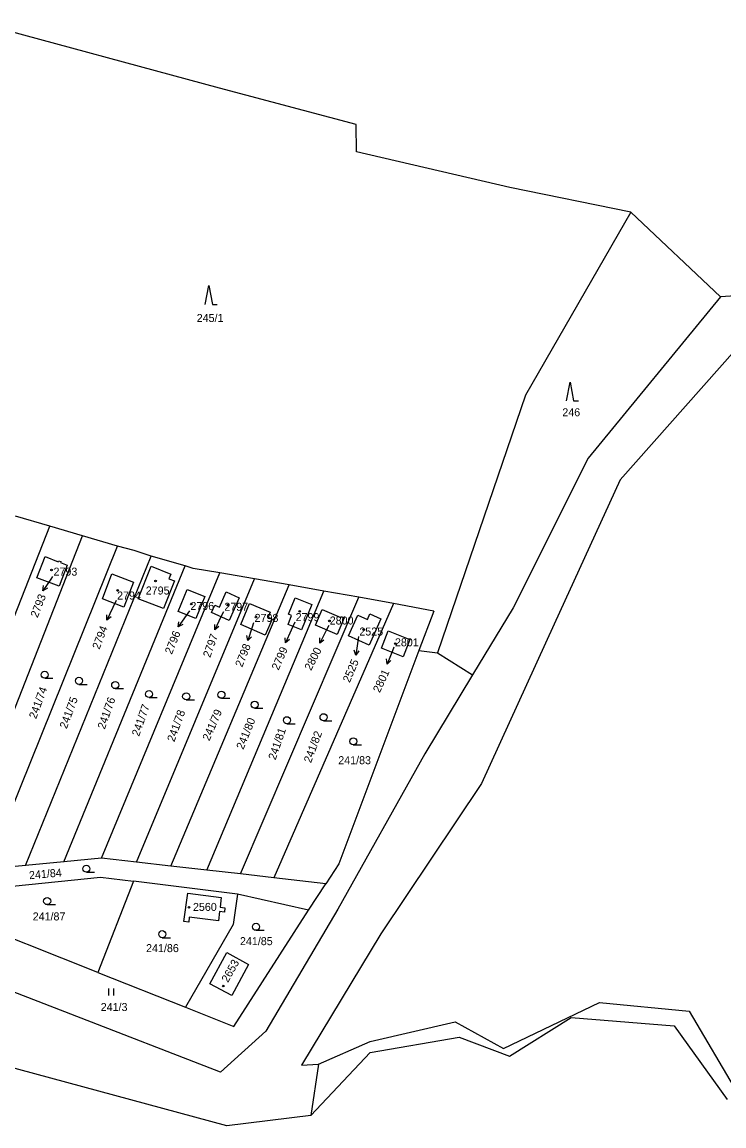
# Model space of a CAD drawing. Extents: x -735249 to -729401, y -1124843 to -1121828.
# Drawn here: x -732590.1 to -732441, y -1123231.2 to -1122996.7 of the extents above; entities that cross this region are included whole.
import ezdxf

# ---------------------------------------------------------------- set-up
doc = ezdxf.new("R2010")
doc.units = 0
for name, color, linetype in [('Vrstva 1', 7, 'Continuous'), ('Vrstva 13', 7, 'Continuous'), ('Vrstva 16', 7, 'Continuous'), ('Vrstva 18', 7, 'Continuous'), ('Vrstva 19', 7, 'Continuous'), ('Vrstva 25', 7, 'Continuous'), ('Vrstva 4', 7, 'Continuous')]:
    doc.layers.add(name, color=color, linetype=linetype)

msp = doc.modelspace()

# ---------------------------------------------------------------- linework, layer by layer
at = {"layer": 'Vrstva 1'}
for points in [[(-732460.77, -1123037.1), (-732483.11, -1123075.98)], [(-732441.65, -1123055.08), (-732469.81, -1123089.36)], [(-732438.54, -1123066.4), (-732463.02, -1123093.94)], [(-732483.11, -1123075.98), (-732501.8, -1123130.68)], [(-732469.81, -1123089.36), (-732485.74, -1123121.1)], [(-732463.02, -1123093.94), (-732477.03, -1123124.59)], [(-732584.2, -1123103.81), (-732591.5, -1123101.68)], [(-732611.48, -1123172.98), (-732584.2, -1123103.81)], [(-732577.23, -1123105.85), (-732584.2, -1123103.81)], [(-732604.41, -1123174.82), (-732577.23, -1123105.85)], [(-732569.85, -1123108.01), (-732577.23, -1123105.85)], [(-732597.51, -1123176.63), (-732569.85, -1123108.01)], [(-732566.28, -1123108.93), (-732569.85, -1123108.01)], [(-732562.64, -1123110.12), (-732566.28, -1123108.93)], [(-732589.35, -1123175.83), (-732562.64, -1123110.12)], [(-732586.94, -1123114.75), (-732585.2, -1123110.23)], [(-732585.2, -1123110.23), (-732582.41, -1123111.33)], [(-732582.41, -1123111.33), (-732582.33, -1123111.11)], [(-732582.33, -1123111.11), (-732581.89, -1123111.29)], [(-732581.89, -1123111.29), (-732581.97, -1123111.5)], [(-732581.97, -1123111.5), (-732580.49, -1123112.08)], [(-732555.44, -1123112.23), (-732562.64, -1123110.12)], [(-732580.49, -1123112.08), (-732582.2, -1123116.55)], [(-732581.21, -1123175.04), (-732555.44, -1123112.23)], [(-732573.21, -1123174.27), (-732548.08, -1123113.68)], [(-732573.02, -1123119.24), (-732571.02, -1123113.88)], [(-732571.02, -1123113.88), (-732566.42, -1123115.64)], [(-732565.41, -1123119.18), (-732562.69, -1123112.3)], [(-732562.69, -1123112.3), (-732558.47, -1123113.96)], [(-732558.47, -1123113.96), (-732558.88, -1123114.93)], [(-732553.74, -1123112.8), (-732555.44, -1123112.23)], [(-732548.08, -1123113.68), (-732553.74, -1123112.8)], [(-732540.73, -1123114.98), (-732548.08, -1123113.68)], [(-732582.2, -1123116.55), (-732586.94, -1123114.75)], [(-732566.42, -1123115.64), (-732568.48, -1123120.99)], [(-732565.79, -1123175.12), (-732540.73, -1123114.98)], [(-732557.68, -1123115.4), (-732560.02, -1123121.26)], [(-732558.88, -1123114.93), (-732557.68, -1123115.4)], [(-732558.47, -1123175.95), (-732533.36, -1123116.27)], [(-732533.36, -1123116.27), (-732540.73, -1123114.98)], [(-732526.01, -1123117.56), (-732533.36, -1123116.27)], [(-732556.95, -1123121.91), (-732555, -1123117.24)], [(-732555, -1123117.24), (-732551.29, -1123118.68)], [(-732551.29, -1123118.68), (-732553.15, -1123123.42)], [(-732550.86, -1123176.83), (-732526.01, -1123117.56)], [(-732548.16, -1123120.98), (-732546.72, -1123117.73)], [(-732546.72, -1123117.73), (-732543.97, -1123118.99)], [(-732543.72, -1123177.64), (-732518.53, -1123118.88)], [(-732518.53, -1123118.88), (-732526.01, -1123117.56)], [(-732511.16, -1123120.18), (-732518.53, -1123118.88)], [(-732568.48, -1123120.99), (-732573.02, -1123119.24)], [(-732560.02, -1123121.26), (-732565.41, -1123119.18)], [(-732549.83, -1123122.12), (-732549.13, -1123120.55)], [(-732549.13, -1123120.55), (-732548.16, -1123120.98)], [(-732543.97, -1123118.99), (-732546.11, -1123123.78)], [(-732543.63, -1123124.68), (-732541.78, -1123120.17)], [(-732541.78, -1123120.17), (-732537.38, -1123122.01)], [(-732511.16, -1123120.18), (-732536.63, -1123178.46)], [(-732533.49, -1123122.48), (-732532.06, -1123119)], [(-732532.06, -1123119), (-732528.56, -1123120.38)], [(-732528.56, -1123120.38), (-732530.7, -1123125.77)], [(-732502.6, -1123121.8), (-732511.16, -1123120.18)], [(-732485.74, -1123121.1), (-732494.38, -1123135.37)], [(-732553.15, -1123123.42), (-732556.95, -1123121.91)], [(-732546.11, -1123123.78), (-732549.83, -1123122.12)], [(-732536.98, -1123123.55), (-732538.43, -1123126.92)], [(-732537.38, -1123122.01), (-732537.83, -1123123.07)], [(-732537.83, -1123123.07), (-732536.98, -1123123.55)], [(-732533.58, -1123124.65), (-732532.83, -1123122.74)], [(-732532.83, -1123122.74), (-732533.49, -1123122.48)], [(-732527.76, -1123124.78), (-732526.34, -1123121.47)], [(-732526.34, -1123121.47), (-732522.4, -1123123.16)], [(-732521.66, -1123123.24), (-732523.17, -1123126.75)], [(-732522.4, -1123123.16), (-732522.31, -1123122.96)], [(-732522.31, -1123122.96), (-732521.66, -1123123.24)], [(-732520.73, -1123127.1), (-732518.77, -1123122.69)], [(-732518.77, -1123122.69), (-732516.71, -1123123.58)], [(-732516.71, -1123123.58), (-732516.21, -1123122.42)], [(-732516.21, -1123122.42), (-732513.89, -1123123.44)], [(-732513.89, -1123123.44), (-732514.39, -1123124.59)], [(-732502.6, -1123121.8), (-732505.77, -1123130.21)], [(-732538.43, -1123126.92), (-732543.63, -1123124.68)], [(-732530.7, -1123125.77), (-732533.58, -1123124.65)], [(-732523.17, -1123126.75), (-732527.76, -1123124.78)], [(-732514.39, -1123124.59), (-732516.32, -1123129.02)], [(-732513.75, -1123129.67), (-732512.29, -1123125.99)], [(-732512.29, -1123125.99), (-732507.7, -1123127.84)], [(-732477.03, -1123124.59), (-732492.47, -1123158.43)], [(-732516.32, -1123129.02), (-732520.73, -1123127.1)], [(-732507.7, -1123127.84), (-732509.11, -1123131.51)], [(-732505.77, -1123130.21), (-732522.81, -1123175.49)], [(-732509.11, -1123131.51), (-732513.75, -1123129.67)], [(-732505.77, -1123130.21), (-732501.8, -1123130.68)], [(-732501.8, -1123130.68), (-732494.38, -1123135.37)], [(-732494.38, -1123135.37), (-732504.5, -1123152.1)], [(-732504.5, -1123152.1), (-732523.01, -1123185.12)], [(-732492.47, -1123158.43), (-732513.85, -1123190.37)], [(-732581.21, -1123175.04), (-732589.35, -1123175.83)], [(-732573.21, -1123174.27), (-732581.21, -1123175.04)], [(-732565.79, -1123175.12), (-732573.21, -1123174.27)], [(-732558.47, -1123175.95), (-732565.79, -1123175.12)], [(-732589.35, -1123175.83), (-732597.51, -1123176.63)], [(-732550.86, -1123176.83), (-732558.47, -1123175.95)], [(-732543.72, -1123177.64), (-732550.86, -1123176.83)], [(-732522.81, -1123175.49), (-732525.58, -1123179.72)], [(-732597.74, -1123180.77), (-732573.46, -1123178.35)], [(-732566.42, -1123179.17), (-732574.03, -1123198.55)], [(-732573.46, -1123178.35), (-732566.42, -1123179.17)], [(-732544.35, -1123181.94), (-732566.42, -1123179.17)], [(-732536.63, -1123178.46), (-732543.72, -1123177.64)], [(-732525.58, -1123179.72), (-732536.63, -1123178.46)], [(-732529.21, -1123185.3), (-732525.58, -1123179.72)], [(-732555.7, -1123187.73), (-732554.9, -1123181.72)], [(-732554.9, -1123181.72), (-732547.79, -1123182.67)], [(-732544.35, -1123181.94), (-732545.26, -1123188.4)], [(-732529.21, -1123185.3), (-732544.35, -1123181.94)], [(-732547.79, -1123182.67), (-732548.03, -1123184.69)], [(-732574.03, -1123198.55), (-732604.32, -1123186.52)], [(-732554.57, -1123186.85), (-732554.7, -1123187.85)], [(-732548.38, -1123187.61), (-732554.57, -1123186.85)], [(-732548.14, -1123185.63), (-732548.38, -1123187.61)], [(-732547.1, -1123185.76), (-732548.14, -1123185.63)], [(-732548.03, -1123184.69), (-732546.99, -1123184.82)], [(-732546.99, -1123184.82), (-732547.1, -1123185.76)], [(-732545.09, -1123210.03), (-732529.21, -1123185.3)], [(-732523.01, -1123185.12), (-732538.29, -1123211)], [(-732554.7, -1123187.85), (-732555.7, -1123187.73)], [(-732545.26, -1123188.4), (-732555.38, -1123205.95)], [(-732513.85, -1123190.37), (-732530.75, -1123218.24)], [(-732547.95, -1123219.75), (-732611.6, -1123195.08)], [(-732550.2, -1123200.94), (-732546.59, -1123194.35)], [(-732546.59, -1123194.35), (-732541.97, -1123196.9)], [(-732574.03, -1123198.55), (-732555.38, -1123205.95)], [(-732541.97, -1123196.9), (-732545.56, -1123203.43)], [(-732545.56, -1123203.43), (-732550.2, -1123200.94)], [(-732555.38, -1123205.95), (-732545.09, -1123210.03)], [(-732538.29, -1123211), (-732547.95, -1123219.75)], [(-732546.58, -1123231.15), (-732594.22, -1123218.22)], [(-732530.75, -1123218.24), (-732527.12, -1123218.03)], [(-732527.12, -1123218.03), (-732528.73, -1123228.94)], [(-732528.73, -1123228.94), (-732546.58, -1123231.15)]]:
    msp.add_lwpolyline(points, dxfattribs=at)
at = {"layer": 'Vrstva 13'}
for points in [[(-732548.13, -1123010.79), (-732600, -1122996.72)], [(-732519.11, -1123018.44), (-732548.13, -1123010.79)], [(-732519.03, -1123024.26), (-732519.11, -1123018.44)], [(-732486.47, -1123031.84), (-732519.03, -1123024.26)], [(-732460.77, -1123037.1), (-732486.47, -1123031.84)], [(-732441.65, -1123055.08), (-732460.77, -1123037.1)], [(-732420.67, -1123053.66), (-732441.65, -1123055.08)]]:
    msp.add_lwpolyline(points, dxfattribs=at)
at = {"layer": 'Vrstva 16'}
for points in [[(-732583.62, -1123114.48), (-732583.99, -1123115.01)], [(-732570.11, -1123119.56), (-732570.8, -1123121.02)], [(-732554.54, -1123121.78), (-732555.22, -1123122.73)], [(-732547.32, -1123121.94), (-732547.85, -1123123.05)], [(-732540.89, -1123124.31), (-732541.2, -1123125.23)], [(-732532.17, -1123124.14), (-732532.92, -1123125.84)], [(-732524.93, -1123124.86), (-732525.49, -1123125.96)], [(-732518.63, -1123127.2), (-732518.77, -1123128.18)], [(-732511.07, -1123129.49), (-732511.4, -1123130.28)]]:
    msp.add_lwpolyline(points, dxfattribs=at)
at = {"layer": 'Vrstva 25'}
for points in [[(-732551.17, -1123056.69), (-732550.42, -1123052.69), (-732549.67, -1123056.69), (-732548.67, -1123056.69)], [(-732474.39, -1123077.19), (-732473.64, -1123073.19), (-732472.89, -1123077.19), (-732471.89, -1123077.19)], [(-732583.99, -1123115.01), (-732585.684, -1123117.485)], [(-732584.707, -1123116.942), (-732585.684, -1123117.485), (-732585.532, -1123116.377)], [(-732570.8, -1123121.02), (-732572.082, -1123123.732)], [(-732571.202, -1123123.041), (-732572.082, -1123123.732), (-732572.106, -1123122.614)], [(-732555.22, -1123122.73), (-732556.957, -1123125.175)], [(-732547.85, -1123123.05), (-732549.136, -1123125.76)], [(-732555.97, -1123124.649), (-732556.957, -1123125.175), (-732556.786, -1123124.07)], [(-732548.256, -1123125.071), (-732549.136, -1123125.76), (-732549.159, -1123124.642)], [(-732541.2, -1123125.24), (-732542.151, -1123128.084)], [(-732532.92, -1123125.84), (-732534.125, -1123128.586)], [(-732525.49, -1123125.96), (-732526.861, -1123128.628)], [(-732541.36, -1123127.295), (-732542.151, -1123128.084), (-732542.308, -1123126.977)], [(-732533.266, -1123127.872), (-732534.125, -1123128.586), (-732534.181, -1123127.47)], [(-732525.959, -1123127.967), (-732526.861, -1123128.628), (-732526.848, -1123127.51)], [(-732518.77, -1123128.18), (-732519.208, -1123131.147)], [(-732518.568, -1123130.231), (-732519.208, -1123131.147), (-732519.556, -1123130.085)], [(-732511.4, -1123130.28), (-732512.552, -1123133.049)], [(-732511.706, -1123132.318), (-732512.552, -1123133.049), (-732512.63, -1123131.934)], [(-732585.3, -1123136.08), (-732583.55, -1123136.08)], [(-732578.01, -1123137.38), (-732576.26, -1123137.38)], [(-732570.31, -1123138.28), (-732568.56, -1123138.28)], [(-732563.12, -1123140.18), (-732561.37, -1123140.18)], [(-732555.23, -1123140.68), (-732553.48, -1123140.68)], [(-732547.73, -1123140.34), (-732545.98, -1123140.34)], [(-732540.68, -1123142.44), (-732538.93, -1123142.44)], [(-732533.82, -1123145.74), (-732532.07, -1123145.74)], [(-732526.04, -1123145.1), (-732524.29, -1123145.1)], [(-732519.72, -1123150.23), (-732517.97, -1123150.23)], [(-732576.43, -1123177.28), (-732574.68, -1123177.28)], [(-732584.77, -1123184.15), (-732583.02, -1123184.15)], [(-732560.31, -1123191.18), (-732558.56, -1123191.18)], [(-732540.39, -1123189.61), (-732538.64, -1123189.61)], [(-732571.657, -1123203.455), (-732571.657, -1123201.955)], [(-732570.623, -1123203.455), (-732570.623, -1123201.955)]]:
    msp.add_lwpolyline(points, dxfattribs=at)
for centre, radius in [((-732583.84, -1123113.08), 0.175), ((-732561.74, -1123115.41), 0.175), ((-732569.77, -1123117.43), 0.175), ((-732554.15, -1123120.31), 0.175), ((-732546.42, -1123120.55), 0.175), ((-732540.4, -1123123.09), 0.175), ((-732531.1, -1123121.88), 0.175), ((-732524.79, -1123123.89), 0.175), ((-732517.48, -1123125.74), 0.175), ((-732510.79, -1123128.73), 0.175), ((-732585.3, -1123135.33), 0.75), ((-732578.01, -1123136.63), 0.75), ((-732570.31, -1123137.53), 0.75), ((-732563.12, -1123139.43), 0.75), ((-732555.23, -1123139.93), 0.75), ((-732547.73, -1123139.59), 0.75), ((-732540.68, -1123141.69), 0.75), ((-732533.82, -1123144.99), 0.75), ((-732526.04, -1123144.35), 0.75), ((-732519.72, -1123149.48), 0.75), ((-732576.43, -1123176.53), 0.75), ((-732584.77, -1123183.4), 0.75), ((-732554.64, -1123184.71), 0.175), ((-732540.39, -1123188.86), 0.75), ((-732560.31, -1123190.43), 0.75), ((-732547.34, -1123201.44), 0.175)]:
    msp.add_circle(centre, radius, dxfattribs=at)
at = {"layer": 'Vrstva 4'}
for points in [[(-732487.83, -1123214.71), (-732467.42, -1123204.97)], [(-732467.42, -1123204.97), (-732448.34, -1123206.78)], [(-732448.34, -1123206.78), (-732438.06, -1123224.19)], [(-732516.16, -1123213.23), (-732498.06, -1123209.07)], [(-732498.06, -1123209.07), (-732487.83, -1123214.71)], [(-732486.51, -1123216.34), (-732473.41, -1123208.15)], [(-732473.41, -1123208.15), (-732451.52, -1123209.88)], [(-732451.52, -1123209.88), (-732440.26, -1123225.51)], [(-732516.1, -1123215.53), (-732497.24, -1123212.32)], [(-732497.24, -1123212.32), (-732486.51, -1123216.34)], [(-732527.12, -1123218.03), (-732516.16, -1123213.23)], [(-732528.73, -1123228.94), (-732516.1, -1123215.53)]]:
    msp.add_lwpolyline(points, dxfattribs=at)

# ---------------------------------------------------------------- texts
at = {"layer": 'Vrstva 16'}
for s, rotation, p in [('2793', 68.80055, (-732586.801, -1123123.335)), ('2794', 69.40055, (-732573.665, -1123130.077)), ('2796', 68.00054, (-732558.276, -1123131.121)), ('2797', 70.50056, (-732550.131, -1123131.8)), ('2798', 68.30054, (-732543.328, -1123133.852)), ('2799', 66.40053, (-732535.606, -1123134.509)), ('2800', 62.9005, (-732528.692, -1123134.579)), ('2525', 66.90053, (-732520.479, -1123137.133)), ('2801', 65.00052, (-732514.097, -1123139.276))]:
    msp.add_text(s, height=1.7, rotation=rotation, dxfattribs=at).set_placement(p)
at = {"layer": 'Vrstva 18'}
for s, p in [('245/1', (-732552.99, -1123060.41)), ('246', (-732475.3, -1123080.44)), ('241/83', (-732522.91, -1123154.33)), ('241/87', (-732587.85, -1123187.51)), ('241/85', (-732543.8, -1123192.76)), ('241/86', (-732563.75, -1123194.24)), ('241/3', (-732573.39, -1123206.75))]:
    msp.add_text(s, height=1.7, dxfattribs=at).set_placement(p)
for s, rotation, p in [('241/74', 69.80056, (-732587.118, -1123144.824)), ('241/75', 69.70056, (-732580.618, -1123146.924)), ('241/76', 70.70056, (-732572.532, -1123147.026)), ('241/77', 70.80056, (-732565.243, -1123148.526)), ('241/78', 70.20056, (-732557.75, -1123149.715)), ('241/79', 66.60053, (-732550.304, -1123149.508)), ('241/80', 67.90054, (-732543.08, -1123151.34)), ('241/81', 71.20057, (-732536.234, -1123153.547)), ('241/82', 69.70056, (-732528.718, -1123154.184)), ('241/84', 5.10004, (-732588.539, -1123178.764))]:
    msp.add_text(s, height=1.7, rotation=rotation, dxfattribs=at).set_placement(p)
at = {"layer": 'Vrstva 19'}
for s, p in [('2793', (-732583.42, -1123114.28)), ('2795', (-732563.82, -1123118.29)), ('2794', (-732569.91, -1123119.36)), ('2796', (-732554.34, -1123121.58)), ('2797', (-732547.12, -1123121.74)), ('2798', (-732540.69, -1123124.11)), ('2799', (-732531.97, -1123123.94)), ('2800', (-732524.73, -1123124.66)), ('2525', (-732518.43, -1123127)), ('2801', (-732510.87, -1123129.29)), ('2560', (-732553.79, -1123185.49))]:
    msp.add_text(s, height=1.7, dxfattribs=at).set_placement(p)
msp.add_text('2653', height=1.7, rotation=60.80048, dxfattribs=at).set_placement((-732546.357, -1123200.828))

doc.saveas('drawing.dxf')
